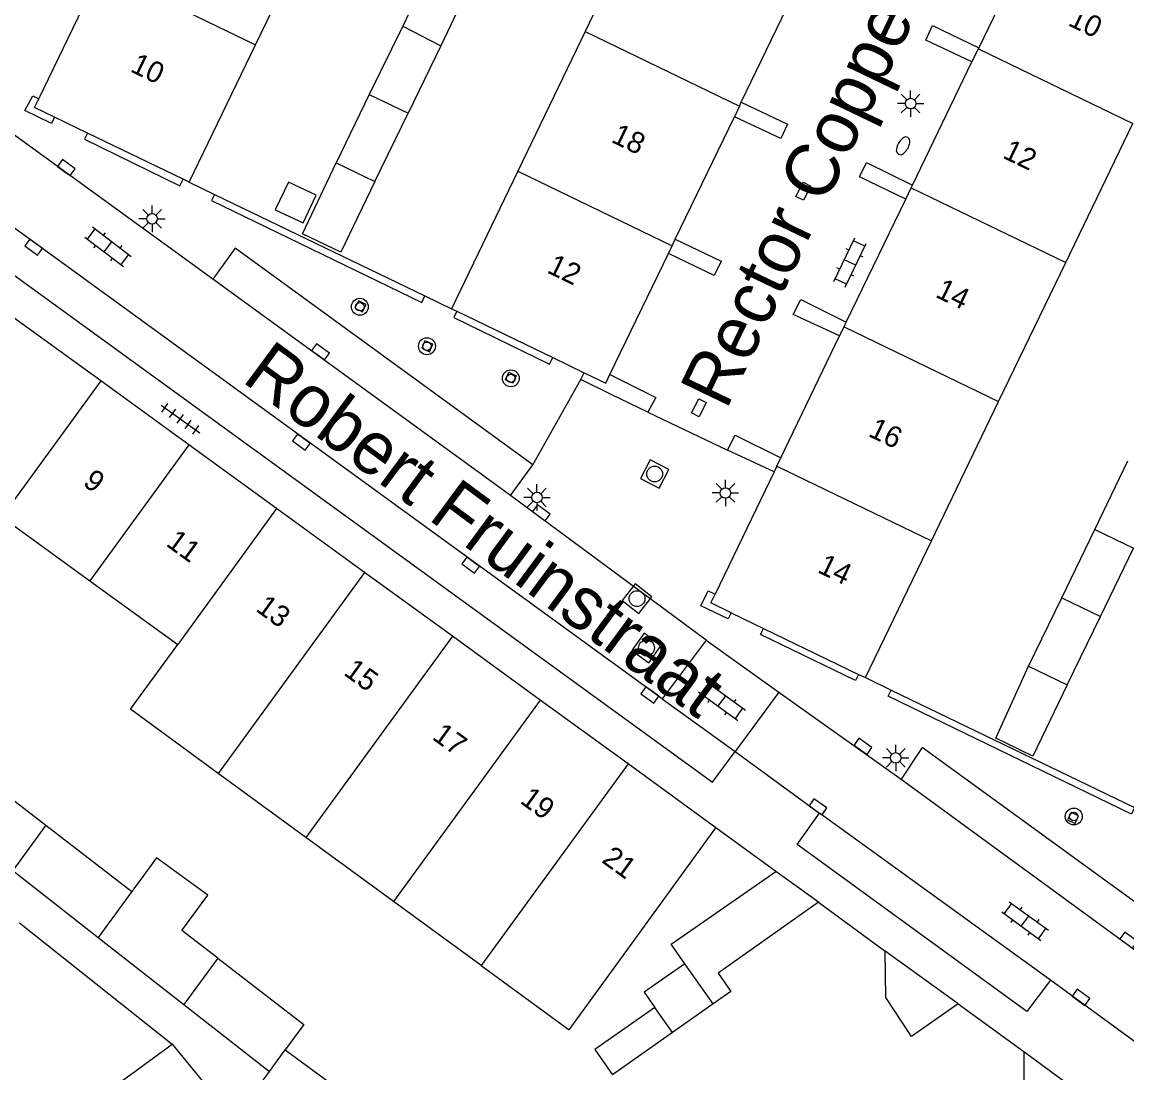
# Model space of a CAD drawing. Extents: x 132999 to 136000, y 398499 to 400501.
# Drawn here: x 134162.7 to 134215, y 398528.4 to 398578.2 of the extents above; entities that cross this region are included whole.
import ezdxf

# ---------------------------------------------------------------- set-up
doc = ezdxf.new("R2010")
doc.units = 0
for name, color, linetype in [('gg-afsc-erfafscheiding', 7, 'Continuous'), ('gg-afsc-muur', 7, 'Continuous'), ('gg-anno-huisnummerreeks BGT', 7, 'Continuous'), ('gg-anno-openbare ruimte label', 7, 'Continuous'), ('gg-bbg-bijgebouw', 7, 'Continuous'), ('gg-bbg-gedigitaliseerde bebouwing', 7, 'Continuous'), ('gg-bbg-gedigitaliseerde bijgebouw', 7, 'Continuous'), ('gg-bbg-hoofdgebouw', 7, 'Continuous'), ('gg-bbg-luifel en loopbrug', 7, 'Continuous'), ('gg-bbg-tussenscheiding', 7, 'Continuous'), ('gg-knt-verharding', 7, 'Continuous'), ('gg-knt-verharding nz', 7, 'Continuous'), ('gt-grn-weggrens', 7, 'Continuous'), ('gt-symb-boom', 7, 'Continuous'), ('gt-symb-brandkraan', 7, 'Continuous'), ('gt-symb-klinker verharding', 7, 'Continuous'), ('gt-symb-kolk', 7, 'Continuous'), ('gt-symb-kolk center center', 7, 'Continuous'), ('gt-symb-lichtmast', 7, 'Continuous'), ('gt-symb-rioolschacht', 7, 'Continuous'), ('gt-symb-tegel verharding', 7, 'Continuous')]:
    doc.layers.add(name, color=color, linetype=linetype)

# ---------------------------------------------------------------- blocks, each defined once
blk = doc.blocks.new('gt0-LMAST')
at = {"layer": 'gt-symb-lichtmast'}
for p, q in [((-0.005, 0.246), (-0.005, 0.621)), ((-0.182, 0.173), (-0.447, 0.438)), ((0.172, 0.173), (0.437, 0.438)), ((-0.255, -0.004), (-0.63, -0.004)), ((-0.182, -0.181), (-0.447, -0.446)), ((-0.005, -0.254), (-0.005, -0.629)), ((0.437, -0.446), (0.172, -0.181)), ((0.245, -0.004), (0.62, -0.004))]:
    blk.add_line(p, q, dxfattribs=at)
blk.add_circle((-0.005, -0.004), 0.25, dxfattribs=at)
blk = doc.blocks.new('gt0-KOLK')
at = {"layer": 'gt-symb-kolk'}
blk.add_lwpolyline([(0, 0), (0.375, 0), (0.375, 0.4), (-0.375, 0.4), (-0.375, 0), (0, 0)], dxfattribs=at)
blk = doc.blocks.new('gt0-KL1')
at = {"layer": 'gt-symb-klinker verharding'}
for p, q in [((-1.15, 0.3), (1.15, 0.3)), ((-1, -0.3), (-1, 0.3)), ((-0.5, 0.3), (-0.5, 0.45)), ((0, -0.3), (0, 0.3)), ((0.5, 0.3), (0.5, 0.45)), ((1, -0.3), (1, 0.3)), ((-1.15, -0.3), (1.15, -0.3)), ((-0.5, -0.45), (-0.5, -0.3)), ((0.5, -0.45), (0.5, -0.3))]:
    blk.add_line(p, q, dxfattribs=at)
blk = doc.blocks.new('gt0-KOLKCC')
at = {"layer": 'gt-symb-kolk center center'}
blk.add_lwpolyline([(-0.375, 0.2), (0.375, 0.2), (0.375, -0.2), (-0.375, -0.2)], close=True, dxfattribs=at)
blk = doc.blocks.new('gt0-BR')
at = {"layer": 'gt-symb-brandkraan'}
for centre, radius, start, end in [((-0.244, 0), 0.206, 107.5669, 252.4331), ((0.599, -2.664), 3, 106.892, 107.5669), ((0, -0.691), 0.938, 73.108, 106.892), ((-0.599, -2.664), 3, 72.4331, 73.108), ((0.244, 0), 0.206, 287.567, 72.4331), ((0.599, 2.664), 3, 252.4331, 253.108), ((0, 0.691), 0.938, 253.108, 286.8921), ((-0.599, 2.664), 3, 286.8921, 287.567)]:
    blk.add_arc(centre, radius, start, end, dxfattribs=at)
blk = doc.blocks.new('gt0-BOOM')
at = {"layer": 'gt-symb-boom'}
for radius in [0.4, 0.2]:
    blk.add_circle((0, 0), radius, dxfattribs=at)
blk = doc.blocks.new('gt0-RS')
at = {"layer": 'gt-symb-rioolschacht'}
blk.add_lwpolyline([(-0.5, -0.5), (0.5, -0.5), (0.5, 0.5), (-0.5, 0.5)], close=True, dxfattribs=at)
blk.add_circle((0, 0), 0.375, dxfattribs=at)
blk = doc.blocks.new('gt0-TEG1')
at = {"layer": 'gt-symb-tegel verharding'}
for p, q in [((-1.125, 0), (1.125, 0)), ((-0.9, -0.25), (-0.9, 0.25)), ((-0.45, -0.25), (-0.45, 0.25)), ((0, -0.25), (0, 0.25)), ((0.45, -0.25), (0.45, 0.25)), ((0.9, -0.25), (0.9, 0.25))]:
    blk.add_line(p, q, dxfattribs=at)

msp = doc.modelspace()

# ---------------------------------------------------------------- linework, layer by layer
at = {"layer": 'gg-afsc-erfafscheiding'}
msp.add_line((134210.089, 398529.443), (134213.472, 398526.972), dxfattribs=at)
at = {"layer": 'gg-afsc-muur'}
for p, q in [((134170.595, 398570.58), (134171.799, 398569.999)), ((134171.799, 398569.999), (134181.75, 398565.197)), ((134181.75, 398565.197), (134183.003, 398564.593)), ((134202.586, 398547.14), (134203.806, 398546.55)), ((134203.806, 398546.55), (134215.321, 398540.986)), ((134198.355, 398537.972), (134195.52, 398540.03))]:
    msp.add_line(p, q, dxfattribs=at)
at = {"layer": 'gg-bbg-bijgebouw'}
msp.add_line((134200.37, 398536.51), (134198.355, 398537.972), dxfattribs=at)
at = {"layer": 'gg-bbg-gedigitaliseerde bebouwing'}
for p, q in [((134161.742, 398554.739), (134165.899, 398551.718)), ((134165.899, 398551.718), (134170.057, 398548.697)), ((134176.12, 398539.575), (134171.971, 398542.607)), ((134190.844, 398533.591), (134195.52, 398540.03)), ((134180.269, 398536.543), (134176.12, 398539.575)), ((134184.419, 398533.51), (134180.269, 398536.543)), ((134195.391, 398531.703), (134193.467, 398530.347))]:
    msp.add_line(p, q, dxfattribs=at)
for points in [[(134171.971, 398542.607), (134167.822, 398545.639), (134170.057, 398548.697)], [(134184.419, 398533.51), (134188.569, 398530.478), (134190.844, 398533.591)]]:
    msp.add_lwpolyline(points, dxfattribs=at)
at = {"layer": 'gg-bbg-gedigitaliseerde bijgebouw'}
for p, q in [((134182.276, 398581.246), (134180.701, 398577.96)), ((134184.073, 398580.322), (134182.497, 398577.033)), ((134180.701, 398577.96), (134179.121, 398574.729)), ((134182.497, 398577.033), (134180.966, 398573.838)), ((134179.121, 398574.729), (134177.556, 398571.485)), ((134179.385, 398570.605), (134180.966, 398573.838)), ((134213.436, 398554.147), (134215.003, 398557.39)), ((134211.886, 398550.916), (134213.436, 398554.147)), ((134213.704, 398550.031), (134215.265, 398553.265)), ((134210.309, 398547.68), (134211.886, 398550.916)), ((134212.135, 398546.792), (134213.704, 398550.031)), ((134159.526, 398543.46), (134163.812, 398540.152)), ((134163.812, 398540.152), (134167.882, 398537.011)), ((134162.25, 398538.014), (134166.298, 398534.844)), ((134162.57, 398535.541), (134169.793, 398529.793)), ((134166.298, 398534.844), (134170.347, 398531.674)), ((134195.391, 398531.703), (134194.049, 398533.598)), ((134170.347, 398531.674), (134174.395, 398528.504)), ((134193.467, 398530.347), (134192.629, 398531.538)), ((134169.793, 398529.793), (134173.732, 398525.002)), ((134175.142, 398529.533), (134179.15, 398526.59))]:
    msp.add_line(p, q, dxfattribs=at)
for points in [[(134179.385, 398570.605), (134177.774, 398567.264), (134175.963, 398568.139), (134177.556, 398571.485)], [(134174.674, 398569.272), (134175.984, 398568.648), (134176.608, 398569.959), (134175.304, 398570.58), (134174.674, 398569.272)], [(134212.135, 398546.792), (134210.503, 398543.425), (134208.763, 398544.266), (134210.309, 398547.68)], [(134171.951, 398533.87), (134170.253, 398535.181), (134171.474, 398536.851), (134169.056, 398538.618), (134167.882, 398537.011)], [(134194.049, 398533.598), (134193.396, 398534.52), (134198.355, 398537.972)], [(134171.951, 398533.87), (134176.021, 398530.729), (134175.142, 398529.533)], [(134192.629, 398531.538), (134189.791, 398529.54), (134190.632, 398528.351)], [(134174.794, 398526.013), (134173.404, 398527.149), (134174.395, 398528.504)]]:
    msp.add_lwpolyline(points, dxfattribs=at)
at = {"layer": 'gg-bbg-hoofdgebouw'}
for p, q in [((134192.517, 398584.315), (134189.328, 398577.705)), ((134173.736, 398577.083), (134176.928, 398583.692)), ((134210.962, 398583.165), (134207.949, 398576.926)), ((134163.485, 398574.524), (134166.274, 398580.299)), ((134196.717, 398574.357), (134199.502, 398580.13)), ((134189.328, 398577.705), (134186.139, 398571.094)), ((134170.595, 398570.58), (134173.736, 398577.083)), ((134207.63, 398576.265), (134207.933, 398576.892)), ((134207.933, 398576.892), (134207.949, 398576.926)), ((134204.819, 398570.441), (134207.63, 398576.265)), ((134196.631, 398574.178), (134196.389, 398573.677)), ((134196.631, 398574.178), (134196.717, 398574.357)), ((134165.791, 398572.901), (134164.227, 398573.657)), ((134193.596, 398567.887), (134196.389, 398573.677)), ((134212.068, 398566.778), (134215.246, 398573.36)), ((134170.312, 398570.717), (134165.791, 398572.901)), ((134186.139, 398571.094), (134183.003, 398564.593)), ((134170.595, 398570.58), (134170.312, 398570.717)), ((134204.495, 398569.77), (134204.755, 398570.309)), ((134204.755, 398570.309), (134204.819, 398570.441)), ((134201.686, 398563.952), (134204.495, 398569.77)), ((134193.268, 398567.207), (134193.442, 398567.568)), ((134193.442, 398567.568), (134193.596, 398567.887)), ((134190.501, 398561.471), (134193.268, 398567.207)), ((134208.89, 398560.196), (134212.068, 398566.778)), ((134183.003, 398564.593), (134183.262, 398564.468)), ((134183.262, 398564.468), (134187.795, 398562.281)), ((134166.419, 398561.176), (134162.262, 398564.197)), ((134201.371, 398563.301), (134201.577, 398563.727)), ((134201.577, 398563.727), (134201.686, 398563.952)), ((134198.585, 398557.53), (134201.371, 398563.301)), ((134187.795, 398562.281), (134189.287, 398561.561)), ((134170.577, 398558.155), (134166.419, 398561.176)), ((134205.712, 398553.614), (134208.89, 398560.196)), ((134174.734, 398555.134), (134170.577, 398558.155)), ((134198.399, 398557.145), (134198.585, 398557.53)), ((134198.399, 398557.145), (134198.265, 398556.868)), ((134198.265, 398556.868), (134195.474, 398551.088)), ((134178.891, 398552.113), (134174.734, 398555.134)), ((134202.586, 398547.14), (134205.712, 398553.614)), ((134183.049, 398549.092), (134178.891, 398552.113)), ((134196.235, 398550.207), (134197.773, 398549.465)), ((134187.206, 398546.072), (134183.049, 398549.092)), ((134197.773, 398549.465), (134202.269, 398547.293)), ((134202.269, 398547.293), (134202.586, 398547.14)), ((134191.363, 398543.051), (134187.206, 398546.072)), ((134195.52, 398540.03), (134191.363, 398543.051)), ((134200.37, 398536.51), (134203.53, 398534.2)), ((134206.97, 398531.7), (134210.089, 398529.443))]:
    msp.add_line(p, q, dxfattribs=at)
for points in [[(134164.227, 398573.657), (134163.286, 398574.111), (134163.485, 398574.524)], [(134189.287, 398561.561), (134190.307, 398561.069), (134190.501, 398561.471)], [(134196.235, 398550.207), (134195.273, 398550.672), (134195.474, 398551.088)], [(134206.97, 398531.7), (134204.77, 398530.16), (134203.55, 398532), (134203.53, 398534.2)], [(134210.089, 398529.443), (134210.083, 398527.462), (134205.994, 398524.58), (134206.552, 398523.787), (134205.977, 398523.371), (134206.117, 398523.165)]]:
    msp.add_lwpolyline(points, dxfattribs=at)
at = {"layer": 'gg-bbg-luifel en loopbrug'}
msp.add_lwpolyline([(134194.049, 398533.598), (134192.121, 398532.256), (134192.629, 398531.538)], dxfattribs=at)
at = {"layer": 'gg-bbg-tussenscheiding'}
for p, q in [((134166.426, 398580.613), (134173.736, 398577.083)), ((134180.701, 398577.96), (134182.497, 398577.033)), ((134189.328, 398577.705), (134196.631, 398574.178)), ((134207.933, 398576.892), (134215.246, 398573.36)), ((134179.121, 398574.729), (134180.966, 398573.838)), ((134177.556, 398571.485), (134179.385, 398570.605)), ((134186.139, 398571.094), (134193.442, 398567.568)), ((134204.755, 398570.309), (134212.068, 398566.778)), ((134201.577, 398563.727), (134208.89, 398560.196)), ((134166.419, 398561.176), (134161.742, 398554.739)), ((134170.577, 398558.155), (134165.899, 398551.718)), ((134198.399, 398557.145), (134205.712, 398553.614)), ((134174.734, 398555.134), (134170.057, 398548.697)), ((134213.436, 398554.147), (134215.265, 398553.265)), ((134178.891, 398552.113), (134171.971, 398542.607)), ((134211.886, 398550.916), (134213.704, 398550.031)), ((134183.049, 398549.092), (134176.12, 398539.575)), ((134210.309, 398547.68), (134212.135, 398546.792)), ((134187.206, 398546.072), (134180.269, 398536.543)), ((134191.363, 398543.051), (134184.419, 398533.51)), ((134163.812, 398540.152), (134162.25, 398538.014)), ((134167.882, 398537.011), (134166.298, 398534.844)), ((134171.951, 398533.87), (134170.347, 398531.674)), ((134193.467, 398530.347), (134190.632, 398528.351)), ((134164.824, 398526.176), (134169.793, 398529.793)), ((134174.395, 398528.504), (134175.142, 398529.533))]:
    msp.add_line(p, q, dxfattribs=at)
msp.add_lwpolyline([(134200.37, 398536.51), (134195.625, 398533.152), (134196.23, 398532.293), (134195.391, 398531.703)], dxfattribs=at)
at = {"layer": 'gg-knt-verharding'}
for p, q in [((134171.717, 398565.983), (134155.189, 398577.987)), ((134189.13, 398561.235), (134189.287, 398561.561)), ((134190.56, 398560.539), (134189.13, 398561.235)), ((134192.302, 398559.692), (134190.56, 398560.539)), ((134198.265, 398556.868), (134196.066, 398557.899)), ((134185.803, 398555.747), (134186.858, 398557.207)), ((134195.05, 398548.904), (134185.803, 398555.747)), ((134195.05, 398548.904), (134192.976, 398546.14)), ((134195.05, 398548.904), (134198.496, 398546.452)), ((134198.496, 398546.452), (134196.43, 398543.649)), ((134198.496, 398546.452), (134204.276, 398542.336)), ((134196.43, 398543.649), (134200.419, 398540.727)), ((134206.97, 398531.7), (134203.53, 398534.2)), ((134216.84, 398528.811), (134211.35, 398532.829))]:
    msp.add_line(p, q, dxfattribs=at)
for points in [[(134207.63, 398576.265), (134205.448, 398577.302), (134205.764, 398577.986), (134207.949, 398576.926)], [(134153.993, 398574.46), (134152.923, 398572.984), (134195.354, 398542.188), (134196.43, 398543.649)], [(134164.227, 398573.657), (134164.084, 398573.361), (134162.821, 398573.976), (134163.105, 398574.488)], [(134163.105, 398574.488), (134163.201, 398574.661), (134163.485, 398574.524)], [(134196.717, 398574.357), (134198.91, 398573.327), (134198.59, 398572.648), (134196.389, 398573.677)], [(134165.791, 398572.901), (134165.652, 398572.612), (134170.159, 398570.4), (134170.312, 398570.717)], [(134204.495, 398569.77), (134202.302, 398570.824), (134202.648, 398571.504), (134204.819, 398570.441)], [(134171.799, 398569.999), (134171.66, 398569.712), (134181.598, 398564.882), (134181.75, 398565.197)], [(134186.858, 398557.207), (134172.773, 398567.456), (134171.717, 398565.983)], [(134193.596, 398567.887), (134195.768, 398566.834), (134195.441, 398566.159), (134193.268, 398567.207)], [(134178.441, 398564.62), (134178.8, 398564.448), (134178.974, 398564.795), (134178.615, 398564.967), (134178.441, 398564.62)], [(134201.371, 398563.301), (134199.178, 398564.325), (134199.532, 398565.029), (134201.686, 398563.952)], [(134183.262, 398564.468), (134183.12, 398564.173), (134187.642, 398561.964), (134187.795, 398562.281)], [(134181.751, 398563.076), (134181.597, 398562.718), (134181.971, 398562.557), (134182.125, 398562.915), (134181.751, 398563.076)], [(134185.719, 398561.585), (134186.07, 398561.413), (134185.911, 398561.067), (134185.556, 398561.227), (134185.719, 398561.585)], [(134190.501, 398561.471), (134192.672, 398560.388), (134192.302, 398559.692)], [(134196.066, 398557.899), (134196.422, 398558.608), (134198.585, 398557.53)], [(134195.073, 398551.092), (134195.148, 398551.246), (134195.474, 398551.088)], [(134196.235, 398550.207), (134196.092, 398549.912), (134194.802, 398550.539), (134195.073, 398551.092)], [(134202.269, 398547.293), (134202.125, 398546.995), (134197.634, 398549.178), (134197.773, 398549.465)], [(134215.321, 398540.986), (134215.171, 398540.676), (134203.666, 398546.261), (134203.806, 398546.55)], [(134222.397, 398529.151), (134223.428, 398530.649), (134205.278, 398543.83), (134204.276, 398542.336)], [(134211.35, 398532.829), (134210.22, 398531.343), (134199.365, 398539.244), (134200.419, 398540.727)], [(134212.155, 398540.406), (134212.506, 398540.239), (134212.674, 398540.591), (134212.323, 398540.758), (134212.155, 398540.406)]]:
    msp.add_lwpolyline(points, dxfattribs=at)
at = {"layer": 'gg-knt-verharding nz'}
for p, q in [((134192.976, 398546.14), (134153.993, 398574.46)), ((134185.803, 398555.747), (134171.717, 398565.983)), ((134192.976, 398546.14), (134196.43, 398543.649)), ((134211.35, 398532.829), (134200.419, 398540.727))]:
    msp.add_line(p, q, dxfattribs=at)
msp.add_lwpolyline([(134204.276, 398542.336), (134214.925, 398534.556), (134222.397, 398529.151)], dxfattribs=at)
at = {"layer": 'gt-grn-weggrens'}
for p, q in [((134186.858, 398557.207), (134189.13, 398561.235)), ((134192.302, 398559.692), (134196.066, 398557.899))]:
    msp.add_line(p, q, dxfattribs=at)

# ---------------------------------------------------------------- block references
at = {"layer": 'gt-symb-boom'}
for p in [(134178.67, 398564.683), (134181.847, 398562.816), (134185.815, 398561.297), (134212.445, 398540.568)]:
    msp.add_blockref('gt0-BOOM', p, dxfattribs=at)
at = {"layer": 'gt-symb-brandkraan', "rotation": 61.17916405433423}
msp.add_blockref('gt0-BR', (134204.373, 398572.297), dxfattribs=at)
at = {"layer": 'gt-symb-klinker verharding'}
for p, rotation in [((134166.761, 398567.523), -37.23665897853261), ((134201.861, 398566.777), 64.22889405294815), ((134195.806, 398546.032), -36.01052540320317), ((134210.142, 398535.616), -36.010525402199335)]:
    msp.add_blockref('gt0-KL1', p, dxfattribs=dict(at, rotation=rotation))
at = {"layer": 'gt-symb-kolk'}
for p, rotation in [((134164.668, 398571.106), -35.930518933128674), ((134163.357, 398567.663), 144.03584370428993), ((134176.693, 398562.386), -36.09056723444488), ((134176.021, 398558.441), 143.90943276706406), ((134187.143, 398554.772), -36.01052540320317), ((134184.031, 398552.619), 143.98947459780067), ((134192.51, 398546.477), 144.06948106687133), ((134202.36, 398543.723), -35.23135738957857), ((134200.23, 398540.858), -34.611806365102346), ((134214.925, 398534.556), -36.17064413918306), ((134212.672, 398531.853), -36.090567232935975)]:
    msp.add_blockref('gt0-KOLK', p, dxfattribs=dict(at, rotation=rotation))
at = {"layer": 'gt-symb-kolk center center'}
for p, rotation in [((134199.651, 398570.148), 62.53777281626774), ((134194.713, 398559.908), 63.127461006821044)]:
    msp.add_blockref('gt0-KOLKCC', p, dxfattribs=dict(at, rotation=rotation))
at = {"layer": 'gt-symb-lichtmast'}
for p in [(134204.733, 398574.299), (134168.849, 398568.847), (134195.973, 398555.877), (134187.056, 398555.667), (134204.029, 398543.343)]:
    msp.add_blockref('gt0-LMAST', p, dxfattribs=at)
at = {"layer": 'gt-symb-rioolschacht'}
for p, rotation in [((134192.621, 398556.77), 62.486938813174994), ((134191.786, 398550.875), -37.80965211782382), ((134192.236, 398548.542), -35.67760207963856)]:
    msp.add_blockref('gt0-RS', p, dxfattribs=dict(at, rotation=rotation))
at = {"layer": 'gt-symb-tegel verharding', "rotation": -35.51769786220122}
msp.add_blockref('gt0-TEG1', (134170.183, 398559.38), dxfattribs=at)

# ---------------------------------------------------------------- texts
at = {"layer": 'gg-anno-huisnummerreeks BGT'}
for s, rotation, p in [('10', 334.2, (134212.126, 398578.019)), ('10', 334.2, (134167.762, 398575.836)), ('18', 334.3, (134190.516, 398572.497)), ('12', 334.2, (134209.031, 398571.751)), ('12', 334.2, (134187.477, 398566.322)), ('14', 334.2, (134205.853, 398565.168)), ('16', 334.2, (134202.675, 398558.586)), ('9', 324, (134165.521, 398556.267)), ('11', 324, (134169.456, 398553.407)), ('14', 334.2, (134200.277, 398552.142)), ('13', 324, (134173.7, 398550.323)), ('15', 324, (134177.858, 398547.301)), ('17', 324, (134182.048, 398544.257)), ('19', 324, (134186.202, 398541.239)), ('21', 324, (134190.065, 398538.432))]:
    msp.add_text(s, height=1, rotation=rotation, dxfattribs=at).set_placement(p)
at = {"layer": 'gg-anno-openbare ruimte label'}
for s, rotation, p in [('Rector Coppenserf', 64.3, (134196.005, 398559.764)), ('Robert Fruinstraat', 323.5, (134173.035, 398561.179))]:
    msp.add_text(s, height=2.5, rotation=rotation, dxfattribs=at).set_placement(p)

doc.saveas('drawing.dxf')
